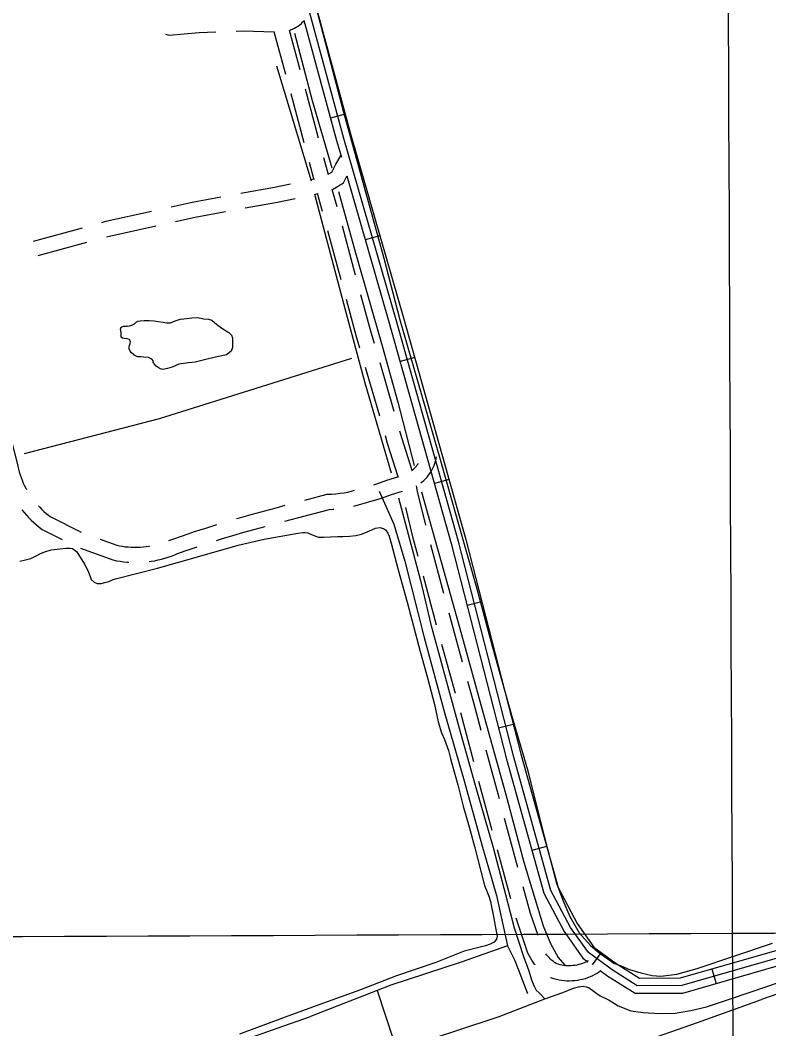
# Model space of a CAD drawing. Extents: x 3419139 to 3457078, y 540382 to 565875.
# Drawn here: x 3442913 to 3444391, y 557794 to 559786 of the extents above; entities that cross this region are included whole.
import ezdxf

# ---------------------------------------------------------------- set-up
doc = ezdxf.new("R2010")
doc.units = 0
for name, color, linetype in [('V-DTCH-CNTR', 7, 'Continuous'), ('V-GRID-MAJR', 7, 'Continuous'), ('V-ROAD-CNTR', 7, 'Continuous'), ('V-TOPO-SHOR', 7, 'Continuous')]:
    doc.layers.add(name, color=color, linetype=linetype)

msp = doc.modelspace()

# ---------------------------------------------------------------- linework, layer by layer
at = {"layer": 'V-DTCH-CNTR'}
msp.add_line((3443618.109, 557870.132), (3443650.469, 557772.199), dxfattribs=at)
for points in [[(3443622.088, 558856.191), (3443651.231, 558790.62), (3443672.751, 558717.533), (3443710.949, 558567.259), (3443751.892, 558416.281), (3443789.524, 558283.904), (3443824.447, 558157.7390000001), (3443853.352, 558057.762), (3443875.382, 557958.522), (3443889.637, 557929.522), (3443914.649, 557863.98)], [(3446582.062, 558624.794), (3446547.416, 558612.497), (3446488.501, 558591.587), (3446272.679, 558514.634), (3446033.8540000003, 558431.608), (3445731.436, 558331.041), (3445688.077, 558318.865), (3445661.755, 558311.474), (3445635.3680000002, 558302.025), (3445621.429, 558296.7490000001), (3445596.126, 558287.1730000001), (3445499.377, 558250.716), (3445274.758, 558169.71), (3445088.028, 558103.555), (3444848.524, 558017.15), (3444573.165, 557920.622), (3444507.795, 557897.928), (3444376.917, 557852.36)], [(3443875.382, 557958.522), (3443783.64, 557926.116), (3443645.0130000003, 557880.272), (3443618.109, 557870.132), (3443486.326, 557818.736)], [(3441946.691, 556995.5650000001), (3441960.031, 556999.128), (3441975.199, 557006.4890000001), (3442003.478, 557017.359), (3442089.524, 557045.415), (3442195.637, 557080.712), (3442323.039, 557124.47), (3442454.697, 557169.735), (3442611.9, 557224.662), (3442744.174, 557273.267), (3442894.685, 557326.691), (3443068.612, 557387.353), (3443201.703, 557439.481), (3443325.7630000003, 557482.941), (3443470.196, 557534.557), (3443596.836, 557577.924), (3443753.275, 557630.813), (3443861.827, 557669.1460000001), (3444000.478, 557717.431), (3444130.014, 557764.525), (3444250.4250000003, 557807.082), (3444376.917, 557852.36)], [(3443322.156, 557760.941), (3443434.053, 557800.177), (3443486.326, 557818.736)]]:
    msp.add_lwpolyline(points, dxfattribs=at)
at = {"layer": 'V-GRID-MAJR'}
for points in [[(3444374.2460000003, 545864.152), (3444346.931, 551922.052), (3444319.603, 557983.0380000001), (3444292.274, 564044.039), (3444292.2600000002, 564047.106)], [(3423224.717, 557894.059), (3428498.443, 557915.153), (3433772.166, 557937.014), (3439045.886, 557959.642), (3444319.603, 557983.0380000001), (3449593.316, 558007.2), (3454867.026, 558032.129)]]:
    msp.add_spline(points, degree=3, dxfattribs=at)
at = {"layer": 'V-ROAD-CNTR'}
for p, q in [((3443437.7427573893, 559678.8804116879), (3443414.471320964, 559762.9052210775)), ((3443466.3375064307, 559688.031904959), (3443444.7916451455, 559765.826281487)), ((3443502.519200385, 559552.788531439), (3443476.73565946, 559649.4074118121)), ((3443473.912396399, 559543.6337577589), (3443448.1288554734, 559640.2526381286)), ((3443554.808852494, 559600.5687725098), (3443525.857910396, 559592.7057882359)), ((3442939.7976053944, 559349.8312647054), (3443036.2777348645, 559376.1222000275)), ((3443546.924532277, 559273.3212572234), (3443520.7122462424, 559369.8246673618)), ((3443575.525321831, 559282.4744112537), (3443549.3130358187, 559378.9778213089)), ((3442948.6502791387, 559321.1497191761), (3443045.130385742, 559347.4406482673)), ((3443623.38071535, 559360.4092528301), (3443594.557772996, 559352.08926947)), ((3443651.718540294, 559013.0523781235), (3443623.7836793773, 559109.0711000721)), ((3443692.2025777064, 559119.9627337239), (3443663.3226354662, 559111.8417499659)), ((3443623.1361443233, 559003.9043969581), (3443595.2012829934, 559099.9231203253)), ((3443759.8824423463, 558879.2992150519), (3443731.002500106, 558871.1772312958)), ((3443749.5899326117, 558653.7020906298), (3443723.715819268, 558750.2964994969)), ((3443735.1422144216, 558591.6932551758), (3443709.268100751, 558688.2876652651)), ((3443824.762312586, 558637.516698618), (3443795.6993707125, 558630.0777134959)), ((3443772.5190548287, 558456.7760931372), (3443745.762234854, 558553.1293553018)), ((3443808.5893507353, 558321.5045992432), (3443783.067137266, 558418.1928303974)), ((3443886.752188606, 558395.325183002), (3443857.689246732, 558387.88619788)), ((3443844.8760700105, 558186.2892754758), (3443818.8851579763, 558282.8524913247)), ((3443881.7191987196, 558051.2251021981), (3443855.2880686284, 558147.6682530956)), ((3443952.461057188, 558154.452664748), (3443923.5611149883, 558146.4046808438)), ((3444060.328841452, 557944.996083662), (3444042.7288766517, 557920.7021322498)), ((3444278.621404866, 557912.5191486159), (3444286.93438824, 557883.694206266))]:
    msp.add_line(p, q, dxfattribs=at)
for points in [[(3444435.0870919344, 557942.0320895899), (3444219.2385236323, 557879.7822140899), (3444131.587698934, 557879.5602145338), (3444081.623798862, 557911.046151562), (3444034.975892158, 557944.841083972), (3443999.8889623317, 557994.340984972), (3443961.064039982, 558067.6398383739), (3443887.758186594, 558330.9013118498), (3443778.732404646, 558756.8624599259), (3443655.6826507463, 559194.4175848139), (3443552.3018575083, 559552.565868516), (3443462.484037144, 559883.3052070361), (3443405.764150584, 560091.8687899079), (3443382.538197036, 560120.4257327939)], [(3443394.1751737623, 560129.8907138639), (3443419.4051233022, 560098.8697759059), (3443476.959008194, 559887.2391991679), (3443566.746828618, 559556.6118604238), (3443670.108621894, 559198.5275765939), (3443793.22037567, 558760.7534521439), (3443902.251157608, 558334.773304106), (3443975.0790119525, 558073.2268271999), (3444012.6889367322, 558002.22196921), (3444045.7818705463, 557955.535062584), (3444090.030782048, 557923.478126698), (3444135.902690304, 557894.5711845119), (3444217.100527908, 557894.7771840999), (3444430.4481012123, 557956.3060610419)], [(3443444.791645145, 559765.826281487), (3443447.003564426, 559766.5592761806), (3443450.904556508, 559768.1331560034), (3443454.6911276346, 559769.9538720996), (3443458.358080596, 559772.0115121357), (3443461.8827522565, 559774.3012528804), (3443465.250380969, 559776.804657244), (3443468.456113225, 559779.521884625), (3443471.486195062, 559782.4430546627), (3443473.678551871, 559784.8471219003)], [(3443473.392881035, 559785.8990625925), (3443537.8568863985, 559548.5198766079), (3443547.4915226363, 559515.1421981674)], [(3443200.350031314, 559758.432655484), (3443207.167828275, 559756.5231990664), (3443266.839245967, 559761.7942904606), (3443299.8338116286, 559762.857693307)], [(3443339.8115479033, 559764.1461612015), (3443353.345922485, 559764.5823691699), (3443414.471320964, 559762.9052210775)], [(3443492.8360126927, 559472.7211308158), (3443484.2258127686, 559504.986205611)], [(3443521.7099998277, 559480.8746868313), (3443512.8326167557, 559514.1409792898)], [(3443521.4062512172, 559481.6050056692), (3443528.687816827, 559486.0880805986), (3443536.6897877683, 559501.821021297), (3443547.13258988, 559519.318329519)], [(3443348.838190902, 559444.1307692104), (3443415.544731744, 559456.2716484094), (3443447.046528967, 559462.9289053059)], [(3443486.182159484, 559471.1994158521), (3443494.4515696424, 559472.946985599)], [(3443530.042181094, 559451.6919739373), (3443551.6021831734, 559464.9659194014), (3443558.2195674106, 559477.976578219)], [(3443558.0565199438, 559478.5414304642), (3443641.256679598, 559190.307593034), (3443764.2444336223, 558752.9714677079), (3443873.26521558, 558327.0293195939), (3443947.0490680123, 558062.0528495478), (3443987.088987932, 557986.4600007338), (3444024.1699137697, 557934.14710536), (3444034.048592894, 557926.9903148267)], [(3443495.060032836, 559442.4129868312), (3443501.6657554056, 559443.8089704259)], [(3443510.2273318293, 559408.4260314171), (3443500.58072417, 559443.941077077)], [(3443538.8281214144, 559417.5791853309), (3443529.523869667, 559451.8338100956)], [(3443211.429923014, 559417.437710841), (3443252.836738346, 559426.6580892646), (3443309.4847146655, 559436.9682661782)], [(3443357.7332605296, 559415.2568748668), (3443421.3332682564, 559426.8323515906), (3443455.9244021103, 559434.1424762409)], [(3443074.8697866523, 559386.6385741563), (3443082.702002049, 559388.7728609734), (3443172.3865724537, 559408.7436235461)], [(3443220.3017778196, 559388.6784933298), (3443258.785261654, 559397.2479107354), (3443318.379784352, 559408.0943718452)], [(3443083.722428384, 559357.9570199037), (3443089.9099979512, 559359.6431390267), (3443181.2584326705, 559379.98440724)], [(3443612.60973501, 559147.4785888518), (3443606.330336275, 559169.0623670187), (3443586.0102362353, 559243.8730472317)], [(3443584.027338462, 559138.3306096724), (3443577.4496637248, 559160.9396329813), (3443557.4094466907, 559234.719893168)], [(3443659.7642155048, 558884.5870085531), (3443638.724979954, 558950.3218830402), (3443634.310088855, 558965.4969076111)], [(3443687.312442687, 558896.931214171), (3443667.4190200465, 558959.0861169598), (3443662.892484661, 558974.644889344)], [(3442896.1294809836, 558954.4820263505), (3442907.337491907, 558911.4457823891), (3442908.631788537, 558905.1102719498), (3442909.9908274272, 558899.457258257), (3442911.5413598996, 558893.853466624), (3442913.2830287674, 558888.3049415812), (3442915.2120416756, 558882.8202588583), (3442917.32774336, 558877.4050919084), (3442919.6268417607, 558872.063501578), (3442922.1084484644, 558866.8043335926), (3442924.7650895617, 558861.6344052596), (3442926.006376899, 558859.4113541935)], [(3443704.023726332, 558871.8919253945), (3443707.1404349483, 558874.3689744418), (3443710.4867571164, 558877.3444350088), (3443713.6680130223, 558880.4963367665), (3443716.6731690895, 558883.8200173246), (3443719.4886991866, 558887.2996798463), (3443722.1134938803, 558890.9278925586), (3443724.5383850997, 558894.7013077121), (3443726.746524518, 558898.5930617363), (3443728.7454204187, 558902.6018701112), (3443730.5196959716, 558906.7201989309), (3443732.064156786, 558910.9170235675), (3443733.3803279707, 558915.199783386), (3443734.459320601, 558919.5488217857), (3443735.2221449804, 558923.5464218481)], [(3443686.790495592, 558896.5163892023), (3443687.825565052, 558897.3390255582), (3443689.947242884, 558899.2255649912), (3443691.9679869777, 558901.2276632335), (3443693.868830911, 558903.3299826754), (3443695.6573008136, 558905.5403201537), (3443697.32250612, 558907.8421074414), (3443698.8536149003, 558910.224692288), (3443699.371281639, 558911.1370584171)], [(3443611.516591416, 558868.7696303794), (3443617.451955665, 558870.4665555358), (3443636.9719317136, 558877.5818792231), (3443660.70498964, 558884.8761522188)], [(3443713.8182812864, 558789.0501684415), (3443697.637662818, 558855.1699975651), (3443695.4373619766, 558866.8018416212)], [(3443475.3234620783, 558838.2454720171), (3443519.100800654, 558849.7255000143), (3443528.78872079, 558850.2612748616), (3443536.757003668, 558850.9114745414), (3443544.7086373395, 558851.7686110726), (3443552.6291322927, 558852.8323020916), (3443559.8326262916, 558853.9931454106), (3443573.057893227, 558857.7742592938)], [(3443572.2287294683, 558826.3351924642), (3443626.7240443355, 558841.9154444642), (3443646.5220682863, 558849.1321207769), (3443667.7842741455, 558855.6669859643)], [(3442949.332411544, 558827.0391443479), (3442952.032072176, 558824.1299353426), (3442956.128271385, 558820.0089273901), (3442960.3652201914, 558816.0274822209), (3442964.7331851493, 558812.1951764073), (3442969.2314409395, 558808.5138663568), (3442972.9230154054, 558805.6969020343), (3443033.8907093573, 558775.3044877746)], [(3443340.1728641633, 558801.7399488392), (3443346.6320762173, 558803.6451735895), (3443369.091658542, 558810.0405880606), (3443418.653615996, 558823.2688756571), (3443436.6504904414, 558828.0303887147)], [(3442916.7444878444, 558819.1330157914), (3442916.9641507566, 558818.8414778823), (3442921.2628964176, 558813.5266847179), (3442925.739660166, 558808.3594425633), (3442930.391927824, 558803.3460646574), (3442935.2117286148, 558798.49707261), (3442940.1947798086, 558793.8145177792), (3442945.3348148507, 558789.3048235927), (3442950.6265590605, 558784.9741336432), (3442956.988984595, 558780.1190979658), (3442996.148800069, 558760.597917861)], [(3443435.757506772, 558796.7618920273), (3443475.7797575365, 558807.3507567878), (3443523.7811993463, 558819.9384999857), (3443530.8372792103, 558820.3287251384), (3443532.737359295, 558820.4837687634)], [(3443698.918455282, 558726.9254293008), (3443689.8636523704, 558760.729228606), (3443674.41194899, 558823.8704484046)], [(3443207.1472145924, 558758.2482372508), (3443213.07521749, 558760.8086796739), (3443235.5467936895, 558768.5984016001), (3443257.627976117, 558776.0241901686), (3443279.781293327, 558783.2416242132), (3443301.8701484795, 558790.2131565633)], [(3443301.1027111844, 558758.5122326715), (3443310.8921908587, 558761.6019208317), (3443332.905684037, 558768.31857562), (3443354.983923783, 558774.8308264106), (3443377.068341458, 558781.1194119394), (3443397.105063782, 558786.4672944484)], [(3443071.2570496, 558761.1219417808), (3443104.4422608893, 558749.1351653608), (3443109.3623483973, 558748.1258761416), (3443115.128906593, 558747.144393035), (3443120.9260742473, 558746.3606439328), (3443126.749365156, 558745.7724234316), (3443132.588998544, 558745.3804770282), (3443138.4345170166, 558745.1882325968), (3443144.2881883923, 558745.1937540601), (3443150.1358825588, 558745.3971121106), (3443155.9718273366, 558745.7981953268), (3443161.793409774, 558746.3979222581), (3443167.5909698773, 558747.1949832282), (3443168.7418404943, 558747.3927001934)], [(3443167.6818734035, 558716.9252879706), (3443172.175030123, 558717.5430167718), (3443178.941593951, 558718.7054971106), (3443185.6708763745, 558720.097166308), (3443192.346692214, 558721.7194079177), (3443198.9606656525, 558723.5628587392), (3443205.511161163, 558725.6297312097), (3443211.985845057, 558727.9168193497), (3443218.3849199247, 558730.423294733), (3443223.95078251, 558732.8273203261), (3443245.2412063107, 558740.2075983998), (3443263.0470073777, 558746.1955981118)], [(3443032.1939184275, 558743.3347822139), (3443096.289739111, 558720.1828346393), (3443103.829651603, 558718.6361238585), (3443110.601093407, 558717.483606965), (3443117.407925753, 558716.5633560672), (3443124.236634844, 558715.8735765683), (3443127.775094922, 558715.6360810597)], [(3443786.4722642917, 558518.649833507), (3443766.5094404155, 558590.5374197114), (3443759.9395779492, 558615.0643270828)], [(3443823.234884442, 558383.5661781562), (3443808.827749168, 558438.1461003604), (3443797.1749923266, 558480.1085284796)], [(3443859.2582155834, 558248.280601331), (3443843.0529511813, 558308.4875091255), (3443833.4437698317, 558344.8908856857)], [(3443895.8545815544, 558113.1491301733), (3443883.300600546, 558158.9566866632), (3443869.65458038, 558209.6553150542)], [(3443935.5657802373, 557978.9619979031), (3443920.767725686, 558022.2448778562), (3443906.4270327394, 558074.5718729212)], [(3443929.9771041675, 557920.6000473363), (3443928.915908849, 557921.8952617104), (3443925.8916905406, 557925.9885769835), (3443923.07464275, 557930.2317552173), (3443920.4746817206, 557934.6108223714), (3443918.1003312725, 557939.1130509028), (3443915.777929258, 557944.1057708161), (3443892.338988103, 558012.6624093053)], [(3444034.79794996, 557928.5663790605), (3444033.4667941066, 557927.8153564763), (3444030.1230252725, 557926.1329939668), (3444026.7053075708, 557924.6174487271), (3444023.2133621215, 557923.2671068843), (3444019.6623983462, 557922.0862459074), (3444016.056372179, 557921.0781005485), (3444012.4068463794, 557920.2444737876), (3444008.72373395, 557919.5894376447), (3444005.007847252, 557919.1115370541), (3444001.2742358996, 557918.8131163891), (3443997.534738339, 557918.6950269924), (3443993.786602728, 557918.7587679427), (3443990.052761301, 557919.0000934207), (3443986.3362787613, 557919.4236385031), (3443982.63929336, 557920.0263896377), (3443978.975752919, 557920.8064016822), (3443975.3549852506, 557921.7604265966), (3443973.070080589, 557922.4823706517), (3443971.1280702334, 557923.627605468), (3443968.137554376, 557925.5973122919), (3443965.2534618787, 557927.713358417), (3443962.4752686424, 557929.9765815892), (3443959.81158385, 557932.3757166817), (3443957.274384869, 557934.9046565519), (3443954.86762588, 557937.5567166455), (3443952.598091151, 557940.3267382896), (3443951.1181372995, 557942.3298733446)], [(3444057.963296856, 557909.6648682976), (3444073.2168156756, 557898.614176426), (3444127.2727075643, 557864.549244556), (3444221.376519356, 557864.7872440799), (3444439.726082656, 557927.7581181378)], [(3444059.8690254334, 557908.7755672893), (3444052.1006856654, 557903.8830960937), (3444047.5872058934, 557901.3366435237), (3444042.952974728, 557899.0050060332), (3444038.2026924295, 557896.8985512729), (3444033.3626378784, 557895.0268931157), (3444028.439601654, 557893.3897540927), (3444023.439627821, 557891.9918994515), (3444018.3771536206, 557890.8355262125), (3444013.2662660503, 557889.9265623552), (3444008.1181527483, 557889.264462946), (3444002.943764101, 557888.850883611), (3443997.753261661, 557888.6869730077), (3443992.563397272, 557888.7752320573), (3443987.385238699, 557889.1099065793), (3443982.2217212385, 557889.6983614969), (3443977.0987066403, 557890.5336103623), (3443972.0262470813, 557891.6135983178), (3443967.0090147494, 557892.9355734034), (3443960.7739194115, 557894.9056293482), (3443960.4459612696, 557895.0990315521)]]:
    msp.add_lwpolyline(points, dxfattribs=at)
at = {"layer": 'V-TOPO-SHOR'}
msp.add_line((3443419.336, 559695.812), (3443487.549, 559468.963), dxfattribs=at)
for points in [[(3443445.677, 560006.559), (3443478.935, 559880.089), (3443516.1920000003, 559739.946), (3443551.434, 559604.5920000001), (3443592.0640000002, 559458.9670000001), (3443631.3510000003, 559316.08), (3443662.591, 559194.402), (3443704.5870000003, 559048.7660000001), (3443742.592, 558918.172), (3443775.9050000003, 558799.889), (3443813.8850000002, 558665.883), (3443846.5, 558545.561), (3443883.13, 558413.61), (3443915.134, 558303.528), (3443944.365, 558187.3200000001), (3443972.306, 558082.0430000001), (3443984.361, 558048.523), (3443998.471, 558016.355), (3444016.676, 557984.159), (3444039.022, 557958.757), (3444055.305, 557944.9990000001), (3444085.19, 557924.322), (3444101.043, 557918.252)], [(3443455.11, 559760.086), (3443489.998, 559627.392), (3443528.758, 559494.442)], [(3443494.436, 559442.699), (3443554.449, 559216.817), (3443593.801, 559070.187), (3443645.703, 558892.236)], [(3443541.663, 559447.848), (3443575.2600000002, 559326.561), (3443628.035, 559142.678), (3443658.968, 559031.897), (3443691.398, 558906.514)], [(3443212.9220000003, 559189.677), (3443221.042, 559192.983), (3443229.535, 559195.2930000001), (3443236.5700000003, 559196.466), (3443241.768, 559196.89), (3443251.934, 559197.965), (3443263.2430000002, 559198.653), (3443270.0330000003, 559197.308), (3443275.298, 559196.507), (3443284.991, 559195.448), (3443291.473, 559193.878), (3443297.093, 559189.028), (3443303.626, 559183.787), (3443308.637, 559179.705), (3443313.428, 559176.39), (3443320.198, 559172.447), (3443325.4450000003, 559169.05), (3443330.221, 559163.672), (3443332.478, 559158.613), (3443332.822, 559153.112), (3443332.6950000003, 559145.704), (3443332.501, 559139.519), (3443329.699, 559132.128), (3443320.333, 559125.089), (3443298.918, 559120.729), (3443279.56, 559115.8960000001), (3443258.748, 559110.692), (3443245.45, 559109.559), (3443226.791, 559106.403), (3443213.69, 559100.612), (3443204.507, 559097.925), (3443195.1, 559096.309), (3443189.534, 559097.644), (3443181.622, 559102.588), (3443177.684, 559107.501), (3443177.1580000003, 559108.652), (3443176.181, 559110.872), (3443176.269, 559112.705), (3443173.011, 559116.471), (3443166.463, 559119.648), (3443157.612, 559120.854), (3443151.576, 559120.895), (3443145.545, 559121.09), (3443140.288, 559123.187), (3443136.79, 559125.503), (3443132.997, 559129.193), (3443130.803, 559132.341), (3443128.848, 559136.861), (3443128.569, 559140.834), (3443129.429, 559143.884), (3443130.523, 559147.236), (3443130.859, 559151.588), (3443128.972, 559155.115), (3443124.324, 559156.676), (3443118.98, 559157.093), (3443115.552, 559158.263), (3443112.66, 559160.192), (3443112.914, 559163.856), (3443112.494, 559169.359), (3443111.39, 559175.552), (3443113.025, 559179.818), (3443117.239, 559181.776), (3443124.344, 559181.956), (3443129.159, 559182.382), (3443133.597, 559183.42), (3443139.04, 559186.593), (3443143.188, 559190.001), (3443145.645, 559191.741), (3443150.309, 559192.319), (3443158.025, 559192.802), (3443168.183, 559192.733), (3443177.9590000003, 559192.514), (3443185.5870000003, 559191.164), (3443195.506, 559189.339), (3443203.139, 559188.446), (3443206.9560000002, 559188.2660000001), (3443210.088, 559188.321), (3443212.9220000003, 559189.677)], [(3442921.719377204, 558930.2224446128), (3443188.3377199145, 558999.2467275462), (3443567.838261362, 559118.5282284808)], [(3443705.636, 558854.895), (3443744.132, 558716.704), (3443784.418, 558573.258), (3443826.02, 558422.509), (3443872.313, 558257.3640000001), (3443907.417, 558123.3), (3443945.5470000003, 557997.878), (3443960.352, 557962.669), (3443975.21, 557935.209), (3443988.788, 557920.2980000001)], [(3443660.187, 558842.893), (3443703.525, 558679.365), (3443723.9080000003, 558592.822), (3443746.813, 558508.314), (3443781.963, 558380.633), (3443812.9, 558270.764), (3443847.202, 558152.437), (3443871.188, 558059.484), (3443888.752, 557993.936), (3443906.602, 557937.047), (3443917.352, 557908.932), (3443922.472, 557890.887)], [(3442912.6520000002, 558717.986), (3442923.769, 558720.7220000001), (3442934.3510000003, 558723.235), (3442944.798, 558728.103), (3442953.645, 558732.602), (3442962.032, 558736.27), (3442974.598, 558739.985), (3442986.694, 558741.3470000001), (3442997.343, 558742.566), (3443003.811, 558743.434), (3443012.021, 558743.682), (3443016.801, 558742.509), (3443024.441, 558736.983), (3443031.887, 558725.608), (3443040.6890000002, 558712.018), (3443046.7600000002, 558699.435), (3443051.237, 558687.167), (3443053.782, 558681.677), (3443059.447, 558676.09), (3443065.5870000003, 558673.767), (3443072.9620000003, 558673.946), (3443080.269, 558675.643), (3443088.418, 558677.792), (3443095.357, 558681.013), (3443101.3740000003, 558682.719), (3443184.518, 558703.662), (3443268.062, 558727.417), (3443343.842, 558749.171), (3443395.186, 558760.955), (3443461.428, 558773.3470000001), (3443471.165, 558774.2710000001), (3443476.031, 558774.463), (3443480.8910000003, 558773.822), (3443486.727, 558771.275), (3443494.987, 558767.5700000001), (3443502.343, 558765.393), (3443512.907, 558764.862), (3443526.063, 558765.9130000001), (3443540.434, 558766.728), (3443550.543, 558766.734), (3443563.163, 558766.802), (3443576.247, 558768.461), (3443587.44, 558771.348), (3443598.188, 558775.836), (3443607.715, 558779.799)], [(3443607.715, 558779.799), (3443614.578, 558782.868), (3443623.1750000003, 558783.95), (3443630.839, 558782.074), (3443634.622, 558779.387), (3443639.062, 558772.97), (3443641.9080000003, 558766.872), (3443645.542, 558753.469), (3443659.47, 558700.3960000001), (3443677.353, 558636.957), (3443703.14, 558539.337), (3443717.455, 558487.475), (3443731.005, 558434.633), (3443738.22, 558400.378), (3443745.369, 558378.97), (3443750.753, 558365.937), (3443759.042, 558344.064), (3443762.6580000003, 558328.231), (3443765.247, 558317.952), (3443777.578, 558275.835), (3443787.63, 558234.111), (3443799.5100000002, 558192.909), (3443809.963, 558154.225), (3443829.96, 558077.091), (3443834.599, 558066.1140000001), (3443838.328, 558056.056), (3443841.832, 558045.92), (3443843.737, 558035.3420000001), (3443846.16, 558022.862), (3443849.539, 558005.661), (3443851.89, 557993.635), (3443853.872, 557983.6630000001), (3443855.048, 557977.4990000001), (3443853.864, 557971.199), (3443849.2660000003, 557965.755), (3443841.029, 557961.709), (3443832.037, 557958.196), (3443789.778, 557947.465), (3443733.913, 557925.422), (3443656.355, 557898.968), (3443585.095, 557871.179), (3443504.631, 557842.236), (3443436.281, 557817.6950000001), (3443346.359, 557783.879)], [(3444101.043, 557918.252), (3444115.918, 557911.477), (3444138.235, 557904.698), (3444160.552, 557899.947), (3444178.136, 557898.581), (3444209.254, 557902.618), (3444249.845, 557913.411), (3444398.685, 557963.357)], [(3443922.472, 557890.887), (3443927.187, 557879.911), (3443932.1410000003, 557870.986), (3443938.0330000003, 557865.702), (3443949.129, 557853.863)], [(3443859.0640000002, 557818.457), (3443949.129, 557853.863), (3443984.551, 557866.388), (3444005.5840000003, 557874.908), (3444015.4020000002, 557877.3470000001), (3444024.987, 557878.652), (3444030.676, 557877.245), (3444036.361, 557875.154), (3444044.078, 557869.858), (3444051.789, 557864.105), (3444058.369, 557859.501), (3444075.865, 557850.947), (3444093.5640000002, 557839.568)], [(3444093.5640000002, 557839.568), (3444118.585, 557830.082), (3444142.931, 557826.682), (3444175.396, 557824.63), (3444206.511, 557825.283), (3444236.953, 557830.6730000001), (3444268.072, 557838.091), (3444311.3710000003, 557852.263), (3444356.023, 557867.113), (3444412.178, 557886.688)], [(3443158.744, 557588.076), (3443258.967, 557622.676), (3443364.345, 557656.72), (3443473.059, 557691.971), (3443563.859, 557721.8), (3443676.829, 557758.555), (3443773.398, 557790.193), (3443859.0640000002, 557818.457)]]:
    msp.add_lwpolyline(points, dxfattribs=at)

doc.saveas('drawing.dxf')
